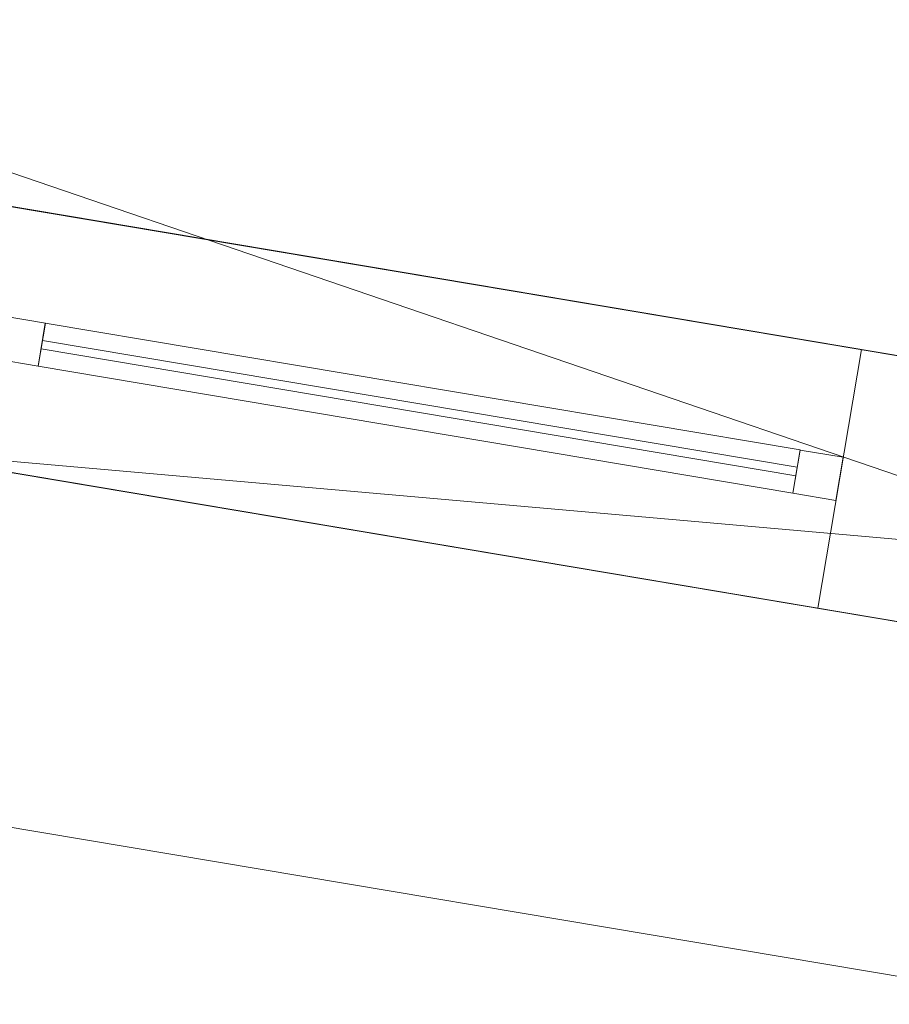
# Model space of a CAD drawing. Header units: millimetres. Extents: x -430348 to -225823, y -86243 to 5084.
# Tile 961 of 1056: x -341431 to -340437, y -10112 to -8987. Entities that reach past the tile are written whole.
import ezdxf

# ---------------------------------------------------------------- set-up
doc = ezdxf.new("R2010")
doc.units = ezdxf.units.MM
for name, color, linetype, lineweight in [('A-GLAZ-CURT', 52, 'Continuous', 9), ('A-GLAZ-CWMG', 51, 'Continuous', 9), ('A-ROOF', 132, 'Continuous', 9), ('A-WALL', 113, 'Continuous', 9)]:
    doc.layers.add(name, color=color, linetype=linetype, lineweight=lineweight)

# ---------------------------------------------------------------- blocks, each defined once
blk = doc.blocks.new('System Panel - Glazed-518807-_3D_ Copy 1')
at = {"layer": 'A-GLAZ-CURT', "transparency": 33554471}
mesh = blk.add_polyface(dxfattribs=at)
corners = [(-437.5, 5), (-437.5, 5, 700), (-437.5, 5, 1050), (437.5, 5, 1050), (437.5, 5, 700), (437.5, 5)]
mesh.append_faces([[corners[k] for k in face] for face in [(3, 4, 1, 2)]], dxfattribs={"vtx1": -1})
mesh.append_faces([[corners[k] for k in face] for face in [(4, 5, 0, 1)]], dxfattribs={"vtx3": -1})
mesh = blk.add_polyface(dxfattribs=at)
corners = [(437.5, -5), (-437.5, -5), (-437.5, 5), (437.5, 5)]
mesh.append_faces([[corners[k] for k in face] for face in [(3, 0, 1, 2)]])
mesh = blk.add_polyface(dxfattribs=at)
corners = [(-437.5, -5, 1050), (437.5, -5, 1050), (437.5, 5, 1050), (-437.5, 5, 1050)]
mesh.append_faces([[corners[k] for k in face] for face in [(0, 1, 2, 3)]])
mesh = blk.add_polyface(dxfattribs=at)
corners = [(-437.5, -5, 700), (-437.5, -5, 1050), (-437.5, 5, 1050), (-437.5, 5, 700)]
mesh.append_faces([[corners[k] for k in face] for face in [(3, 0, 1, 2)]])
mesh = blk.add_polyface(dxfattribs=at)
corners = [(-437.5, -5), (-437.5, -5, 700), (-437.5, 5, 700), (-437.5, 5)]
mesh.append_faces([[corners[k] for k in face] for face in [(0, 1, 2, 3)]])
mesh = blk.add_polyface(dxfattribs=at)
corners = [(437.5, -5, 700), (437.5, -5), (437.5, 5), (437.5, 5, 700)]
mesh.append_faces([[corners[k] for k in face] for face in [(0, 1, 2, 3)]])
mesh = blk.add_polyface(dxfattribs=at)
corners = [(437.5, -5, 1050), (437.5, -5, 700), (437.5, 5, 700), (437.5, 5, 1050)]
mesh.append_faces([[corners[k] for k in face] for face in [(3, 0, 1, 2)]])
mesh = blk.add_polyface(dxfattribs=at)
corners = [(-437.5, -5), (437.5, -5), (437.5, -5, 700), (437.5, -5, 1050), (-437.5, -5, 1050), (-437.5, -5, 700)]
mesh.append_faces([[corners[k] for k in face] for face in [(4, 5, 2, 3)]], dxfattribs={"vtx1": -1})
mesh.append_faces([[corners[k] for k in face] for face in [(5, 0, 1, 2)]], dxfattribs={"vtx3": -1})
blk = doc.blocks.new('Rectangular Mullion - 50mm x 50mm-518813-_3D_ Copy 1')
at = {"layer": 'A-GLAZ-CWMG'}
mesh = blk.add_polyface(dxfattribs=at)
corners = [(0, 25), (-50, 25), (-50, -25), (0, -25)]
mesh.append_faces([[corners[k] for k in face] for face in [(2, 3, 0, 1)]])
mesh = blk.add_polyface(dxfattribs=at)
corners = [(-50, 25), (0, 25), (0, 25, -400), (-50, 25, -400)]
mesh.append_faces([[corners[k] for k in face] for face in [(0, 1, 2, 3)]])
mesh = blk.add_polyface(dxfattribs=at)
corners = [(-50, -25), (-50, 25), (-50, 25, -400), (-50, -25, -400)]
mesh.append_faces([[corners[k] for k in face] for face in [(0, 1, 2, 3)]])
mesh = blk.add_polyface(dxfattribs=at)
corners = [(0, 25), (0, -25), (0, -25, -400), (0, 25, -400)]
mesh.append_faces([[corners[k] for k in face] for face in [(0, 1, 2, 3)]])
mesh = blk.add_polyface(dxfattribs=at)
corners = [(0, -25), (-50, -25), (-50, -25, -400), (0, -25, -400)]
mesh.append_faces([[corners[k] for k in face] for face in [(0, 1, 2, 3)]])
blk = doc.blocks.new('Rectangular Mullion - 50mm x 50mm-518802-_3D_ Copy 1')
at = {"layer": 'A-GLAZ-CWMG'}
mesh = blk.add_polyface(dxfattribs=at)
corners = [(0, 25), (-50, 25), (-50, -25), (0, -25)]
mesh.append_faces([[corners[k] for k in face] for face in [(3, 0, 1, 2)]])
mesh = blk.add_polyface(dxfattribs=at)
corners = [(0, 25, -875), (0, -25, -875), (-50, -25, -875), (-50, 25, -875)]
mesh.append_faces([[corners[k] for k in face] for face in [(3, 0, 1, 2)]])
mesh = blk.add_polyface(dxfattribs=at)
corners = [(-50, 25), (0, 25), (0, 25, -875), (-50, 25, -875)]
mesh.append_faces([[corners[k] for k in face] for face in [(0, 1, 2, 3)]])
mesh = blk.add_polyface(dxfattribs=at)
corners = [(-50, -25), (-50, 25), (-50, 25, -875), (-50, -25, -875)]
mesh.append_faces([[corners[k] for k in face] for face in [(0, 1, 2, 3)]])
mesh = blk.add_polyface(dxfattribs=at)
corners = [(0, 25), (0, -25), (0, -25, -875), (0, 25, -875)]
mesh.append_faces([[corners[k] for k in face] for face in [(0, 1, 2, 3)]])
mesh = blk.add_polyface(dxfattribs=at)
corners = [(0, -25), (-50, -25), (-50, -25, -875), (0, -25, -875)]
mesh.append_faces([[corners[k] for k in face] for face in [(0, 1, 2, 3)]])
blk = doc.blocks.new('Rectangular Mullion - 50mm x 50mm-518803-_3D_ Copy 1')
at = {"layer": 'A-GLAZ-CWMG'}
mesh = blk.add_polyface(dxfattribs=at)
corners = [(25, 25), (-25, 25), (-25, -25), (25, -25)]
mesh.append_faces([[corners[k] for k in face] for face in [(2, 3, 0, 1)]])
mesh = blk.add_polyface(dxfattribs=at)
corners = [(-25, 25), (25, 25), (25, 25, -750), (-25, 25, -750)]
mesh.append_faces([[corners[k] for k in face] for face in [(0, 1, 2, 3)]])
mesh = blk.add_polyface(dxfattribs=at)
corners = [(-25, -25), (-25, 25), (-25, 25, -750), (-25, -25, -750)]
mesh.append_faces([[corners[k] for k in face] for face in [(0, 1, 2, 3)]])
mesh = blk.add_polyface(dxfattribs=at)
corners = [(25, 25), (25, -25), (25, -25, -750), (25, 25, -750)]
mesh.append_faces([[corners[k] for k in face] for face in [(0, 1, 2, 3)]])
mesh = blk.add_polyface(dxfattribs=at)
corners = [(25, -25), (-25, -25), (-25, -25, -750), (25, -25, -750)]
mesh.append_faces([[corners[k] for k in face] for face in [(0, 1, 2, 3)]])
blk = doc.blocks.new('Rectangular Mullion - 50mm x 50mm-518805-_3D_ Copy 1')
at = {"layer": 'A-GLAZ-CWMG'}
mesh = blk.add_polyface(dxfattribs=at)
corners = [(0, 25), (-50, 25), (-50, -25), (0, -25)]
mesh.append_faces([[corners[k] for k in face] for face in [(3, 0, 1, 2)]])
mesh = blk.add_polyface(dxfattribs=at)
corners = [(0, 25, -875), (0, -25, -875), (-50, -25, -875), (-50, 25, -875)]
mesh.append_faces([[corners[k] for k in face] for face in [(3, 0, 1, 2)]])
mesh = blk.add_polyface(dxfattribs=at)
corners = [(-50, 25), (0, 25), (0, 25, -875), (-50, 25, -875)]
mesh.append_faces([[corners[k] for k in face] for face in [(0, 1, 2, 3)]])
mesh = blk.add_polyface(dxfattribs=at)
corners = [(-50, -25), (-50, 25), (-50, 25, -875), (-50, -25, -875)]
mesh.append_faces([[corners[k] for k in face] for face in [(0, 1, 2, 3)]])
mesh = blk.add_polyface(dxfattribs=at)
corners = [(0, 25), (0, -25), (0, -25, -875), (0, 25, -875)]
mesh.append_faces([[corners[k] for k in face] for face in [(0, 1, 2, 3)]])
mesh = blk.add_polyface(dxfattribs=at)
corners = [(0, -25), (-50, -25), (-50, -25, -875), (0, -25, -875)]
mesh.append_faces([[corners[k] for k in face] for face in [(0, 1, 2, 3)]])
blk = doc.blocks.new('Rectangular Mullion - 50mm x 50mm-518814-_3D_ Copy 1')
at = {"layer": 'A-GLAZ-CWMG'}
mesh = blk.add_polyface(dxfattribs=at)
corners = [(0, 25, -750), (0, -25, -750), (-50, -25, -750), (-50, 25, -750)]
mesh.append_faces([[corners[k] for k in face] for face in [(0, 1, 2, 3)]])
mesh = blk.add_polyface(dxfattribs=at)
corners = [(-50, 25), (0, 25), (0, 25, -750), (-50, 25, -750)]
mesh.append_faces([[corners[k] for k in face] for face in [(0, 1, 2, 3)]])
mesh = blk.add_polyface(dxfattribs=at)
corners = [(-50, -25), (-50, 25), (-50, 25, -750), (-50, -25, -750)]
mesh.append_faces([[corners[k] for k in face] for face in [(0, 1, 2, 3)]])
mesh = blk.add_polyface(dxfattribs=at)
corners = [(0, 25), (0, -25), (0, -25, -750), (0, 25, -750)]
mesh.append_faces([[corners[k] for k in face] for face in [(0, 1, 2, 3)]])
mesh = blk.add_polyface(dxfattribs=at)
corners = [(0, -25), (-50, -25), (-50, -25, -750), (0, -25, -750)]
mesh.append_faces([[corners[k] for k in face] for face in [(0, 1, 2, 3)]])
blk = doc.blocks.new('Rectangular Mullion - 50mm x 50mm-518806-_3D_ Copy 1')
at = {"layer": 'A-GLAZ-CWMG'}
mesh = blk.add_polyface(dxfattribs=at)
corners = [(25, 25, -400), (25, -25, -400), (-25, -25, -400), (-25, 25, -400)]
mesh.append_faces([[corners[k] for k in face] for face in [(0, 1, 2, 3)]])
mesh = blk.add_polyface(dxfattribs=at)
corners = [(-25, 25), (25, 25), (25, 25, -400), (-25, 25, -400)]
mesh.append_faces([[corners[k] for k in face] for face in [(0, 1, 2, 3)]])
mesh = blk.add_polyface(dxfattribs=at)
corners = [(-25, -25), (-25, 25), (-25, 25, -400), (-25, -25, -400)]
mesh.append_faces([[corners[k] for k in face] for face in [(0, 1, 2, 3)]])
mesh = blk.add_polyface(dxfattribs=at)
corners = [(25, 25), (25, -25), (25, -25, -400), (25, 25, -400)]
mesh.append_faces([[corners[k] for k in face] for face in [(0, 1, 2, 3)]])
mesh = blk.add_polyface(dxfattribs=at)
corners = [(25, -25), (-25, -25), (-25, -25, -400), (25, -25, -400)]
mesh.append_faces([[corners[k] for k in face] for face in [(0, 1, 2, 3)]])

msp = doc.modelspace()

# ---------------------------------------------------------------- block references
at = {"layer": 'A-GLAZ-CURT', "transparency": 33554471, "rotation": 170.4526997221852}
msp.add_blockref('System Panel - Glazed-518807-_3D_ Copy 1', (-340974.8, -9430.7, 62157.6), dxfattribs=at)
at = {"layer": 'A-GLAZ-CWMG', "extrusion": (0, 0, -1), "rotation": 9.547300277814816}
for name, p in [('Rectangular Mullion - 50mm x 50mm-518803-_3D_ Copy 1', (341430.9, -9354, -62107.6)), ('Rectangular Mullion - 50mm x 50mm-518806-_3D_ Copy 1', (341430.9, -9354, -62857.6))]:
    msp.add_blockref(name, p, dxfattribs=at)
at = {"layer": 'A-GLAZ-CWMG', "extrusion": (0.986149, -0.165862, 0), "rotation": 270}
msp.add_blockref('Rectangular Mullion - 50mm x 50mm-518802-_3D_ Copy 1', (-65854.8, 62107.6, -334250.3), dxfattribs=at)
at = {"layer": 'A-GLAZ-CWMG', "extrusion": (-0.986149, 0.165862, 0), "rotation": 90}
msp.add_blockref('Rectangular Mullion - 50mm x 50mm-518805-_3D_ Copy 1', (65854.8, 63257.6, 335125.3), dxfattribs=at)
at = {"layer": 'A-GLAZ-CWMG', "rotation": 350.4526997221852}
for name, p in [('Rectangular Mullion - 50mm x 50mm-518813-_3D_ Copy 1', (-340494.1, -9511.6, 63257.6)), ('Rectangular Mullion - 50mm x 50mm-518814-_3D_ Copy 1', (-340494.1, -9511.6, 62857.6))]:
    msp.add_blockref(name, p, dxfattribs=at)

# ---------------------------------------------------------------- meshes
at = {"layer": 'A-ROOF'}
mesh = msp.add_polyface(dxfattribs=at)
corners = [(-361590.3, -6521.1, 63357.6), (-337133.8, -10634.5, 63357.6), (-340055.7, -6543.2, 65907.6), (-342226.2, -6178.1, 65907.6), (-342319.5, -6732.4, 65503.9), (-343123.2, -6597.3, 65503.9), (-343029.9, -6043, 65907.6), (-354474.2, -4118.1, 65907.6), (-354567.4, -4672.4, 65503.9), (-355371.1, -4537.3, 65503.9), (-355277.9, -3983, 65907.6), (-357333, -3637.3, 65907.6)]
mesh.append_faces([[corners[k] for k in face] for face in [(4, 1, 2, 3)]], dxfattribs={"vtx0": -1})
mesh.append_faces([[corners[k] for k in face] for face in [(1, 4, 5, 8)]], dxfattribs={"vtx0": -1, "vtx2": -1, "vtx3": -1})
mesh.append_faces([[corners[k] for k in face] for face in [(11, 0, 9, 10)]], dxfattribs={"vtx1": -1})
mesh.append_faces([[corners[k] for k in face] for face in [(8, 9, 0, 1)]], dxfattribs={"vtx1": -1, "vtx3": -1})
mesh.append_faces([[corners[k] for k in face] for face in [(6, 7, 8, 5)]], dxfattribs={"vtx2": -1})
mesh = msp.add_polyface(dxfattribs=at)
corners = [(-337133.8, -10634.5, 63257.6), (-361590.3, -6521.1, 63257.6), (-357333, -3637.3, 65807.6), (-355277.9, -3983, 65807.6), (-355371.1, -4537.3, 65403.9), (-354567.4, -4672.4, 65403.9), (-354474.2, -4118.1, 65807.6), (-343029.9, -6043, 65807.6), (-343123.2, -6597.3, 65403.9), (-342319.5, -6732.4, 65403.9), (-342226.2, -6178.1, 65807.6), (-340055.7, -6543.2, 65807.6)]
mesh.append_faces([[corners[k] for k in face] for face in [(4, 1, 2, 3)]], dxfattribs={"vtx0": -1})
mesh.append_faces([[corners[k] for k in face] for face in [(1, 4, 5, 0)]], dxfattribs={"vtx0": -1, "vtx2": -1})
mesh.append_faces([[corners[k] for k in face] for face in [(11, 0, 9, 10)]], dxfattribs={"vtx1": -1})
mesh.append_faces([[corners[k] for k in face] for face in [(8, 9, 0, 5)]], dxfattribs={"vtx1": -1, "vtx2": -1, "vtx3": -1})
mesh.append_faces([[corners[k] for k in face] for face in [(5, 6, 7, 8)]], dxfattribs={"vtx3": -1})
mesh = msp.add_polyface(dxfattribs=at)
corners = [(-361590.3, -6521.1, 63357.6), (-361590.3, -6521.1, 63257.6), (-337133.8, -10634.5, 63257.6), (-337133.8, -10634.5, 63357.6)]
mesh.append_faces([[corners[k] for k in face] for face in [(0, 1, 2, 3)]])
mesh = msp.add_polyface(dxfattribs=at)
corners = [(-342355.7, -12139.2, 61057.6), (-341899.6, -9427.3, 61057.6), (-337560.5, -10157.1, 61057.6), (-338805.1, -12736.4, 61057.6)]
mesh.append_faces([[corners[k] for k in face] for face in [(3, 0, 1, 2)]])
mesh = msp.add_polyface(dxfattribs=at)
corners = [(-341899.6, -9427.3, 61157.6), (-342355.7, -12139.2, 61157.6), (-338805.1, -12736.4, 61157.6), (-337560.5, -10157.1, 61157.6)]
mesh.append_faces([[corners[k] for k in face] for face in [(0, 1, 2, 3)]])
mesh = msp.add_polyface(dxfattribs=at)
corners = [(-341899.6, -9427.3, 61157.6), (-337560.5, -10157.1, 61157.6), (-337560.5, -10157.1, 61057.6), (-341899.6, -9427.3, 61057.6)]
mesh.append_faces([[corners[k] for k in face] for face in [(1, 2, 3, 0)]])
at = {"layer": 'A-WALL'}
mesh = msp.add_polyface(dxfattribs=at)
corners = [(-337856.4, -10107.3, 58457.6), (-337918.4, -10096.9, 58457.6), (-341603.7, -9477.1, 58457.6), (-341899.6, -9427.3, 58457.6), (-350281.8, -8017.5, 58457.6), (-350577.7, -7967.7, 58457.6), (-353486.8, -7478.4, 58457.6), (-353782.7, -7428.7, 58457.6), (-355557.7, -7130.1, 58457.6), (-355853.6, -7080.4, 58457.6), (-360735, -6259.4, 58457.6), (-360685.3, -5963.5, 58457.6), (-350133.5, -7738.2, 58457.6), (-349837.6, -7788, 58457.6), (-348703.5, -7978.7, 58457.6), (-348407.7, -8028.5, 58457.6), (-337806.6, -9811.5, 58457.6)]
mesh.append_faces([[corners[k] for k in face] for face in [(11, 8, 9, 10)]], dxfattribs={"vtx0": -1})
mesh.append_faces([[corners[k] for k in face] for face in [(5, 12, 4)]], dxfattribs={"vtx0": -1, "vtx1": -1})
mesh.append_faces([[corners[k] for k in face] for face in [(12, 7, 8, 11), (16, 2, 3, 15), (4, 14, 15, 3)]], dxfattribs={"vtx0": -1, "vtx2": -1})
mesh.append_faces([[corners[k] for k in face] for face in [(12, 5, 6, 7)]], dxfattribs={"vtx0": -1, "vtx3": -1})
mesh.append_faces([[corners[k] for k in face] for face in [(13, 14, 4, 12)]], dxfattribs={"vtx1": -1, "vtx2": -1})
mesh.append_faces([[corners[k] for k in face] for face in [(16, 0, 1, 2)]], dxfattribs={"vtx3": -1})
mesh = msp.add_polyface(dxfattribs=at)
corners = [(-360735, -6259.4, 63544.9), (-337856.4, -10107.3, 63544.9), (-337806.6, -9811.5, 63760.4), (-360685.3, -5963.5, 63760.4)]
mesh.append_faces([[corners[k] for k in face] for face in [(2, 3, 0, 1)]])
mesh = msp.add_polyface(dxfattribs=at)
corners = [(-337806.6, -9811.5, 58457.6), (-348407.7, -8028.5, 58457.6), (-348703.5, -7978.7, 58457.6), (-349837.6, -7788, 58457.6), (-350133.5, -7738.2, 58457.6), (-360685.3, -5963.5, 58457.6), (-360685.3, -5963.5, 63760.4), (-337806.6, -9811.5, 63760.4), (-357973.3, -6419.6, 63257.6), (-357973.3, -6419.6, 62107.6), (-356790, -6618.7, 62107.6), (-356790, -6618.7, 63257.6), (-354078.1, -7074.8, 63257.6), (-354078.1, -7074.8, 62107.6), (-352648.1, -7315.3, 62107.6), (-352648.1, -7315.3, 63257.6), (-351070.3, -7580.7, 63257.6), (-351070.3, -7580.7, 62107.6), (-350232.1, -7721.6, 62107.6), (-350232.1, -7721.6, 63257.6), (-349541.8, -7837.7, 63257.6), (-349541.8, -7837.7, 62107.6), (-349098, -7912.4, 62107.6), (-349098, -7912.4, 63257.6), (-347569.5, -8169.5, 62107.6), (-347569.5, -8169.5, 63257.6), (-348407.7, -8028.5, 63257.6), (-348407.7, -8028.5, 62107.6), (-344463.1, -8691.9, 62107.6), (-344463.1, -8691.9, 63257.6), (-345745.1, -8476.3, 63257.6), (-345745.1, -8476.3, 62107.6), (-340469.2, -9363.7, 62107.6), (-340469.2, -9363.7, 63257.6), (-341899.1, -9123.2, 63257.6), (-341899.1, -9123.2, 62107.6), (-338053.1, -9770, 62107.6), (-338053.1, -9770, 63257.6), (-338842.1, -9637.4, 63257.6), (-338842.1, -9637.4, 62107.6), (-345794.4, -8468, 59607.6), (-345794.4, -8468, 60757.6), (-346632.6, -8327, 60757.6), (-346632.6, -8327, 59607.6), (-343723.5, -8816.3, 59957.6), (-343723.5, -8816.3, 60757.6), (-344413.8, -8700.2, 60757.6), (-344413.8, -8700.2, 59957.6), (-341849.8, -9131.5, 59507.6), (-341849.8, -9131.5, 60757.6), (-342589.4, -9007.1, 60757.6), (-342589.4, -9007.1, 59507.6), (-353732.9, -7132.8, 59846.6), (-353732.9, -7132.8, 60767.4), (-354373.9, -7025, 60767.4), (-354373.9, -7025, 59846.6), (-348703.5, -7978.7, 58607.6), (-348703.5, -7978.7, 60907.6), (-349837.6, -7788, 60907.6), (-349837.6, -7788, 58607.6), (-347234.2, -8225.9, 58707.6), (-347234.2, -8225.9, 60757.6), (-348072.4, -8084.9, 60757.6), (-348072.4, -8084.9, 58707.6), (-360438.7, -6005, 63257.6), (-360438.7, -6005, 62107.6), (-359600.5, -6146, 62107.6), (-359600.5, -6146, 63257.6)]
mesh.append_faces([[corners[k] for k in face] for face in [(41, 47, 40), (36, 0, 39), (35, 29, 34), (57, 62, 56), (4, 59, 3)]], dxfattribs={"vtx0": -1, "vtx1": -1})
mesh.append_faces([[corners[k] for k in face] for face in [(7, 26, 23, 6), (21, 58, 18, 20), (9, 5, 66, 8)]], dxfattribs={"vtx0": -1, "vtx1": -1, "vtx2": -1})
mesh.append_faces([[corners[k] for k in face] for face in [(39, 0, 48, 32), (42, 61, 24, 31), (57, 22, 27, 62)]], dxfattribs={"vtx0": -1, "vtx1": -1, "vtx2": -1, "vtx3": -1})
mesh.append_faces([[corners[k] for k in face] for face in [(41, 31, 46, 47), (35, 45, 28, 29), (55, 5, 9, 10)]], dxfattribs={"vtx0": -1, "vtx1": -1, "vtx3": -1})
mesh.append_faces([[corners[k] for k in face] for face in [(32, 48, 49), (1, 63, 60, 0), (61, 42, 43, 60), (28, 45, 46, 31), (39, 32, 33, 38), (31, 24, 25, 30), (62, 27, 24, 61), (27, 22, 23, 26), (22, 57, 58, 21), (56, 1, 2), (8, 66, 67), (6, 64, 65, 5), (5, 65, 66)]], dxfattribs={"vtx0": -1, "vtx2": -1})
mesh.append_faces([[corners[k] for k in face] for face in [(35, 49, 50, 45), (60, 43, 40, 51), (56, 62, 63, 1), (7, 37, 38, 33), (7, 33, 34, 29), (17, 52, 53, 14), (6, 23, 20, 19), (6, 19, 16, 15), (10, 12, 13, 54)]], dxfattribs={"vtx0": -1, "vtx2": -1, "vtx3": -1})
mesh.append_faces([[corners[k] for k in face] for face in [(41, 42, 31), (29, 30, 7), (35, 32, 49), (54, 55, 10), (18, 19, 20), (15, 12, 6), (10, 11, 12)]], dxfattribs={"vtx1": -1, "vtx2": -1})
mesh.append_faces([[corners[k] for k in face] for face in [(51, 48, 0, 60), (47, 44, 51, 40), (25, 26, 7, 30), (58, 59, 4, 52), (17, 18, 58, 52), (11, 8, 6, 12), (67, 64, 6, 8)]], dxfattribs={"vtx1": -1, "vtx2": -1, "vtx3": -1})
mesh.append_faces([[corners[k] for k in face] for face in [(50, 51, 44, 45), (36, 37, 7, 0), (59, 56, 2, 3), (4, 5, 55, 52), (53, 54, 13, 14), (16, 17, 14, 15)]], dxfattribs={"vtx1": -1, "vtx3": -1})
mesh = msp.add_polyface(dxfattribs=at)
corners = [(-360735, -6259.4, 58457.6), (-355853.6, -7080.4, 58457.6), (-355557.7, -7130.1, 58457.6), (-353782.7, -7428.7, 58457.6), (-353486.8, -7478.4, 58457.6), (-350577.7, -7967.7, 58457.6), (-350281.8, -8017.5, 58457.6), (-341899.6, -9427.3, 58457.6), (-341603.7, -9477.1, 58457.6), (-337918.4, -10096.9, 58457.6), (-337856.4, -10107.3, 58457.6), (-337856.4, -10107.3, 63544.9), (-360735, -6259.4, 63544.9), (-358023.1, -6715.5, 62107.6), (-358023.1, -6715.5, 63257.6), (-356839.7, -6914.5, 63257.6), (-356839.7, -6914.5, 62107.6), (-354127.8, -7370.6, 62107.6), (-354127.8, -7370.6, 63257.6), (-352697.9, -7611.1, 63257.6), (-352697.9, -7611.1, 62107.6), (-351120.1, -7876.5, 62107.6), (-351120.1, -7876.5, 63257.6), (-350281.8, -8017.5, 63257.6), (-350281.8, -8017.5, 62107.6), (-349591.5, -8133.6, 62107.6), (-349591.5, -8133.6, 63257.6), (-349147.8, -8208.2, 63257.6), (-349147.8, -8208.2, 62107.6), (-347619.2, -8465.3, 63257.6), (-347619.2, -8465.3, 62107.6), (-348457.5, -8324.3, 62107.6), (-348457.5, -8324.3, 63257.6), (-344512.9, -8987.8, 63257.6), (-344512.9, -8987.8, 62107.6), (-345794.9, -8772.2, 62107.6), (-345794.9, -8772.2, 63257.6), (-340519, -9659.5, 63257.6), (-340519, -9659.5, 62107.6), (-341948.9, -9419, 62107.6), (-341948.9, -9419, 63257.6), (-338102.9, -10065.9, 63257.6), (-338102.9, -10065.9, 62107.6), (-338891.8, -9933.2, 62107.6), (-338891.8, -9933.2, 63257.6), (-345844.2, -8763.9, 60757.6), (-345844.2, -8763.9, 59607.6), (-346682.4, -8622.9, 59607.6), (-346682.4, -8622.9, 60757.6), (-343773.3, -9112.2, 60757.6), (-343773.3, -9112.2, 59957.6), (-344463.6, -8996.1, 59957.6), (-344463.6, -8996.1, 60757.6), (-353782.7, -7428.7, 60767.4), (-353782.7, -7428.7, 59846.6), (-354423.7, -7320.9, 59846.6), (-354423.7, -7320.9, 60767.4), (-348753.3, -8274.6, 60907.6), (-348753.3, -8274.6, 58607.6), (-349887.4, -8083.8, 58607.6), (-349887.4, -8083.8, 60907.6), (-341899.6, -9427.3, 60757.6), (-341899.6, -9427.3, 59507.6), (-342639.2, -9302.9, 59507.6), (-342639.2, -9302.9, 60757.6), (-347283.9, -8521.7, 60757.6), (-347283.9, -8521.7, 58707.6), (-348122.2, -8380.7, 58707.6), (-348122.2, -8380.7, 60757.6), (-360488.5, -6300.8, 62107.6), (-360488.5, -6300.8, 63257.6), (-359650.3, -6441.8, 63257.6), (-359650.3, -6441.8, 62107.6)]
mesh.append_faces([[corners[k] for k in face] for face in [(5, 54, 4), (69, 0, 72), (16, 18, 15), (67, 58, 66), (33, 11, 36)]], dxfattribs={"vtx0": -1, "vtx1": -1})
mesh.append_faces([[corners[k] for k in face] for face in [(25, 24, 60, 28), (21, 20, 53), (46, 7, 51, 45), (65, 48, 30, 68), (30, 48, 35, 29), (39, 34, 49)]], dxfattribs={"vtx0": -1, "vtx1": -1, "vtx2": -1})
mesh.append_faces([[corners[k] for k in face] for face in [(62, 9, 43, 38)]], dxfattribs={"vtx0": -1, "vtx1": -1, "vtx2": -1, "vtx3": -1})
mesh.append_faces([[corners[k] for k in face] for face in [(16, 56, 17, 18), (7, 63, 50, 51), (39, 49, 64, 61)]], dxfattribs={"vtx0": -1, "vtx1": -1, "vtx3": -1})
mesh.append_faces([[corners[k] for k in face] for face in [(17, 56, 53, 20), (59, 5, 6, 58), (24, 25, 26, 23), (68, 57, 58, 67), (72, 13, 14, 71), (20, 21, 22, 19), (12, 22, 23), (64, 49, 50, 63), (38, 61, 62), (11, 41, 42), (9, 42, 43)]], dxfattribs={"vtx0": -1, "vtx2": -1})
mesh.append_faces([[corners[k] for k in face] for face in [(1, 55, 56, 16), (21, 53, 54, 60), (58, 6, 7, 66), (5, 59, 60, 54), (28, 60, 57, 31), (12, 70, 71, 14), (12, 14, 15, 18), (12, 18, 19, 22), (35, 48, 45, 52), (68, 30, 31, 57), (11, 32, 29, 36)]], dxfattribs={"vtx0": -1, "vtx2": -1, "vtx3": -1})
mesh.append_faces([[corners[k] for k in face] for face in [(55, 1, 2, 3), (62, 7, 8, 9), (42, 9, 10, 11)]], dxfattribs={"vtx0": -1, "vtx3": -1})
mesh.append_faces([[corners[k] for k in face] for face in [(24, 21, 60), (16, 13, 1), (51, 52, 45), (62, 63, 7), (35, 36, 29), (38, 39, 61)]], dxfattribs={"vtx1": -1, "vtx2": -1})
mesh.append_faces([[corners[k] for k in face] for face in [(0, 1, 13, 72), (26, 27, 12, 23), (11, 12, 27, 32), (46, 47, 66, 7), (40, 37, 11, 33), (44, 41, 11, 37)]], dxfattribs={"vtx1": -1, "vtx2": -1, "vtx3": -1})
mesh.append_faces([[corners[k] for k in face] for face in [(54, 55, 3, 4), (27, 28, 31, 32), (69, 70, 12, 0), (65, 66, 47, 48), (52, 49, 34, 35), (39, 40, 33, 34), (37, 38, 43, 44)]], dxfattribs={"vtx1": -1, "vtx3": -1})
mesh = msp.add_polyface(dxfattribs=at)
corners = [(-340469.2, -9363.7, 63257.6), (-340519, -9659.5, 63257.6), (-341948.9, -9419, 63257.6), (-341899.1, -9123.2, 63257.6)]
mesh.append_faces([[corners[k] for k in face] for face in [(1, 2, 3, 0)]])
mesh = msp.add_polyface(dxfattribs=at)
corners = [(-340519, -9659.5, 62107.6), (-340469.2, -9363.7, 62107.6), (-341899.1, -9123.2, 62107.6), (-341948.9, -9419, 62107.6)]
mesh.append_faces([[corners[k] for k in face] for face in [(3, 0, 1, 2)]])
mesh = msp.add_polyface(dxfattribs=at)
corners = [(-340469.2, -9363.7, 62107.6), (-340519, -9659.5, 62107.6), (-340519, -9659.5, 63257.6), (-340469.2, -9363.7, 63257.6)]
mesh.append_faces([[corners[k] for k in face] for face in [(1, 2, 3, 0)]])

doc.saveas('drawing.dxf')
